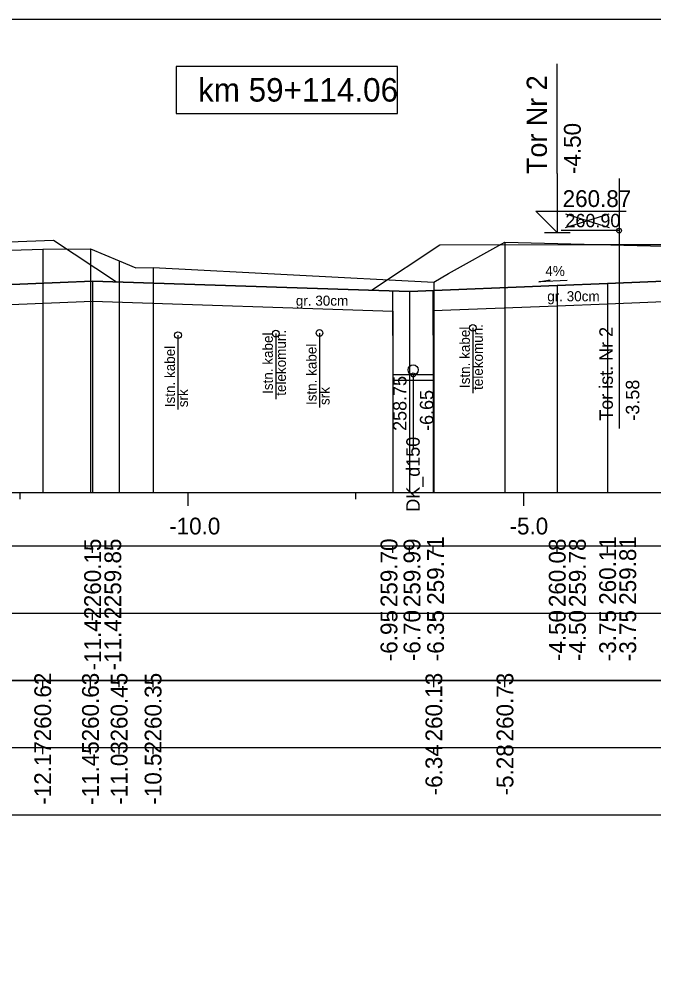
# Model space of a CAD drawing. Extents: x 6516023 to 6560129, y 5513077 to 5529206.
# Drawn here: x 6517297.7 to 6517307.15, y 5514498.91 to 5514513.16 of the extents above; entities that cross this region are included whole.
import ezdxf

# ---------------------------------------------------------------- set-up
doc = ezdxf.new("R2010")
doc.units = 0
for name, color, linetype in [('IR_default', 7, 'Continuous'), ('TOR_PRZEK_P-kable', 7, 'Continuous'), ('TOR_PRZEK_P-komponent', 7, 'Continuous'), ('TOR_PRZEK_P-odwodnienie', 7, 'Continuous'), ('TOR_PRZEK_P-opisy', 7, 'Continuous'), ('TOR_PRZEK_P-tabelka istniejace', 7, 'Continuous'), ('TOR_PRZEK_P-tabelka projektowane', 7, 'Continuous'), ('TOR_PRZEK_P-teren istniejacy', 7, 'Continuous'), ('TOR_PRZEK_P-tory istniejace', 7, 'Continuous'), ('TOR_PRZEK_P-tory projektowane', 7, 'Continuous'), ('TOR_PRZEK_P-uklad odniesienia', 7, 'Continuous'), ('TOR_PRZEK_P-warstwa ochronna I', 7, 'Continuous'), ('TOR_PRZEK_P-warstwa ochronna II', 7, 'Continuous'), ('TOR_RAMKI-ramka+tabelka 1', 7, 'Continuous')]:
    doc.layers.add(name, color=color, linetype=linetype)

msp = doc.modelspace()

# ---------------------------------------------------------------- linework, layer by layer
at = {"layer": 'IR_default'}
msp.add_lwpolyline([(6517294.775, 5514509.735), (6517298.211, 5514509.865), (6517299.146, 5514509.242), (6517302.945, 5514509.118), (6517303.963, 5514509.797), (6517306.097, 5514509.798), (6517307.463, 5514509.798)], dxfattribs=at)
at = {"layer": 'TOR_PRZEK_P-kable'}
for p, q in [((6517301.521, 5514508.472), (6517301.521, 5514507.498)), ((6517302.172, 5514508.481), (6517302.172, 5514507.371)), ((6517304.455, 5514508.559), (6517304.455, 5514507.585)), ((6517300.063, 5514508.45), (6517300.063, 5514507.34))]:
    msp.add_line(p, q, dxfattribs=at)
for centre in [(6517304.455, 5514508.559), (6517300.063, 5514508.45), (6517301.521, 5514508.472), (6517302.172, 5514508.481)]:
    msp.add_circle(centre, 0.05, dxfattribs=at)
at = {"layer": 'TOR_PRZEK_P-komponent'}
msp.add_lwpolyline([(6517294.775, 5514509.735), (6517298.211, 5514509.865), (6517299.146, 5514509.242), (6517302.945, 5514509.118), (6517303.963, 5514509.797), (6517307.463, 5514509.798), (6517308.463, 5514509.798), (6517311.963, 5514509.798), (6517312.513, 5514509.799), (6517316.013, 5514509.799), (6517317.359, 5514508.902), (6517313.513, 5514509.056), (6517310.213, 5514509.188), (6517309.463, 5514509.218), (6517308.263, 5514509.266), (6517307.663, 5514509.266), (6517306.463, 5514509.218), (6517305.713, 5514509.188), (6517303.513, 5514509.1), (6517298.792, 5514509.253), (6517297.342, 5514509.195), (6517296.592, 5514509.165), (6517293.75, 5514509.052)], close=True, dxfattribs=at)
at = {"layer": 'TOR_PRZEK_P-odwodnienie'}
for p, q in [((6517303.267, 5514507.775), (6517303.263, 5514509.108)), ((6517303.867, 5514507.777), (6517303.863, 5514509.114)), ((6517303.867, 5514507.856), (6517303.267, 5514507.856)), ((6517303.867, 5514507.776), (6517303.267, 5514507.776)), ((6517303.567, 5514507.856), (6517303.567, 5514506.754))]:
    msp.add_line(p, q, dxfattribs=at)
for centre, radius in [((6517303.567, 5514507.931), 0.075), ((6517303.567, 5514507.856), 0.03)]:
    msp.add_circle(centre, radius, dxfattribs=at)
at = {"layer": 'TOR_PRZEK_P-opisy'}
msp.add_lwpolyline([(6517305.859, 5514509.264), (6517305.441, 5514509.245), (6517305.609, 5514509.273)], dxfattribs=at)
at = {"layer": 'TOR_PRZEK_P-tabelka istniejace'}
for p, q in [((6517298.048, 5514503.206), (6517298.048, 5514503.306)), ((6517298.759, 5514503.206), (6517298.759, 5514503.306)), ((6517299.186, 5514503.206), (6517299.186, 5514503.306)), ((6517299.692, 5514503.206), (6517299.692, 5514503.306)), ((6517303.875, 5514503.206), (6517303.875, 5514503.306)), ((6517304.934, 5514503.206), (6517304.934, 5514503.306)), ((6517269.163, 5514502.306), (6517352.963, 5514502.306)), ((6517298.048, 5514502.206), (6517298.048, 5514502.306)), ((6517298.759, 5514502.206), (6517298.759, 5514502.306)), ((6517299.186, 5514502.206), (6517299.186, 5514502.306)), ((6517299.692, 5514502.206), (6517299.692, 5514502.306)), ((6517303.875, 5514502.206), (6517303.875, 5514502.306)), ((6517304.934, 5514502.206), (6517304.934, 5514502.306))]:
    msp.add_line(p, q, dxfattribs=at)
for points in [[(6517304.934, 5514509.835), (6517304.934, 5514506.306), (6517304.934, 5514506.176), (6517304.934, 5514506.106)], [(6517298.048, 5514509.731), (6517298.048, 5514506.306), (6517298.048, 5514506.176), (6517298.048, 5514506.106)], [(6517298.759, 5514509.735), (6517298.759, 5514506.306), (6517298.759, 5514506.176), (6517298.759, 5514506.106)], [(6517299.186, 5514509.556), (6517299.186, 5514506.306), (6517299.186, 5514506.176), (6517299.186, 5514506.106)], [(6517299.692, 5514509.457), (6517299.692, 5514506.306), (6517299.692, 5514506.176), (6517299.692, 5514506.106)], [(6517303.875, 5514509.236), (6517303.875, 5514506.306), (6517303.875, 5514506.176), (6517303.875, 5514506.106)]]:
    msp.add_lwpolyline(points, dxfattribs=at)
msp.add_lwpolyline([(6517269.163, 5514503.306), (6517269.163, 5514501.306), (6517352.963, 5514501.306), (6517352.963, 5514503.306)], close=True, dxfattribs=at)
at = {"layer": 'TOR_PRZEK_P-tabelka projektowane'}
for p, q in [((6517298.791, 5514505.206), (6517298.791, 5514505.306)), ((6517298.792, 5514505.206), (6517298.792, 5514505.306)), ((6517303.264, 5514505.206), (6517303.264, 5514505.306)), ((6517303.513, 5514505.206), (6517303.513, 5514505.306)), ((6517303.864, 5514505.206), (6517303.864, 5514505.306)), ((6517305.713, 5514505.206), (6517305.713, 5514505.306)), ((6517305.713, 5514505.206), (6517305.713, 5514505.306)), ((6517306.463, 5514505.206), (6517306.463, 5514505.306)), ((6517306.463, 5514505.206), (6517306.463, 5514505.306)), ((6517269.163, 5514504.306), (6517352.963, 5514504.306)), ((6517298.791, 5514504.206), (6517298.791, 5514504.306)), ((6517298.792, 5514504.206), (6517298.792, 5514504.306)), ((6517303.264, 5514504.206), (6517303.264, 5514504.306)), ((6517303.513, 5514504.206), (6517303.513, 5514504.306)), ((6517303.864, 5514504.206), (6517303.864, 5514504.306)), ((6517305.713, 5514504.206), (6517305.713, 5514504.306)), ((6517305.713, 5514504.206), (6517305.713, 5514504.306)), ((6517306.463, 5514504.206), (6517306.463, 5514504.306)), ((6517306.463, 5514504.206), (6517306.463, 5514504.306))]:
    msp.add_line(p, q, dxfattribs=at)
for points in [[(6517298.791, 5514509.253), (6517298.791, 5514506.306), (6517298.791, 5514506.176), (6517298.791, 5514506.106)], [(6517305.713, 5514509.188), (6517305.713, 5514506.306), (6517305.713, 5514506.176), (6517305.713, 5514506.106)], [(6517306.463, 5514509.218), (6517306.463, 5514506.306), (6517306.463, 5514506.176), (6517306.463, 5514506.106)], [(6517303.513, 5514509.1), (6517303.513, 5514506.306), (6517303.513, 5514506.176), (6517303.513, 5514506.106)], [(6517298.792, 5514508.953), (6517298.792, 5514506.306), (6517298.792, 5514506.176), (6517298.792, 5514506.106)], [(6517306.463, 5514508.918), (6517306.463, 5514506.306), (6517306.463, 5514506.176), (6517306.463, 5514506.106)], [(6517303.264, 5514508.808), (6517303.264, 5514506.306), (6517303.264, 5514506.176), (6517303.264, 5514506.106)], [(6517303.864, 5514508.814), (6517303.864, 5514506.306), (6517303.864, 5514506.176), (6517303.864, 5514506.106)], [(6517305.713, 5514508.888), (6517305.713, 5514506.306), (6517305.713, 5514506.176), (6517305.713, 5514506.106)]]:
    msp.add_lwpolyline(points, dxfattribs=at)
msp.add_lwpolyline([(6517269.163, 5514505.306), (6517269.163, 5514503.306), (6517352.963, 5514503.306), (6517352.963, 5514505.306)], close=True, dxfattribs=at)
at = {"layer": 'TOR_PRZEK_P-teren istniejacy'}
msp.add_lwpolyline([(6517288.112, 5514508.149), (6517289.272, 5514507.508), (6517289.521, 5514507.349), (6517290.442, 5514507.412), (6517290.603, 5514507.413), (6517293.028, 5514508.751), (6517293.527, 5514509.071), (6517293.907, 5514509.124), (6517294.492, 5514509.291), (6517294.71, 5514509.417), (6517295.475, 5514509.651), (6517298.048, 5514509.731), (6517298.759, 5514509.735), (6517299.186, 5514509.556), (6517299.433, 5514509.45), (6517299.692, 5514509.457), (6517303.875, 5514509.236), (6517304.091, 5514509.37), (6517304.934, 5514509.835), (6517307.495, 5514509.771)], dxfattribs=at)
at = {"layer": 'TOR_PRZEK_P-tory istniejace'}
for p, q in [((6517306.634, 5514510.781), (6517306.634, 5514507.061)), ((6517305.835, 5514510.053), (6517306.487, 5514510.256)), ((6517305.835, 5514510.256), (6517306.487, 5514510.053)), ((6517306.635, 5514510.006), (6517305.769, 5514510.006))]:
    msp.add_line(p, q, dxfattribs=at)
msp.add_circle((6517306.635, 5514510.006), 0.035, dxfattribs=at)
at = {"layer": 'TOR_PRZEK_P-tory projektowane'}
for p, q in [((6517305.713, 5514510.856), (6517305.713, 5514512.488)), ((6517305.713, 5514510.856), (6517305.713, 5514509.978)), ((6517305.713, 5514509.978), (6517305.394, 5514510.297)), ((6517305.394, 5514510.297), (6517306.738, 5514510.297)), ((6517305.521, 5514509.978), (6517305.905, 5514509.978))]:
    msp.add_line(p, q, dxfattribs=at)
at = {"layer": 'TOR_PRZEK_P-uklad odniesienia'}
for p, q in [((6517272.963, 5514506.106), (6517352.963, 5514506.106)), ((6517297.713, 5514506.006), (6517297.713, 5514506.106)), ((6517300.213, 5514505.906), (6517300.213, 5514506.106)), ((6517302.713, 5514506.006), (6517302.713, 5514506.106)), ((6517305.213, 5514505.906), (6517305.213, 5514506.106))]:
    msp.add_line(p, q, dxfattribs=at)
msp.add_lwpolyline([(6517303.335, 5514512.453), (6517300.035, 5514512.453), (6517300.035, 5514511.753), (6517303.335, 5514511.753)], close=True, dxfattribs=at)
at = {"layer": 'TOR_PRZEK_P-warstwa ochronna I'}
for points in [[(6517292.439, 5514508.699), (6517296.592, 5514508.865), (6517298.792, 5514508.953), (6517303.264, 5514508.808)], [(6517303.864, 5514508.814), (6517305.713, 5514508.888), (6517306.463, 5514508.918), (6517307.663, 5514508.966), (6517308.263, 5514508.966), (6517309.463, 5514508.918), (6517310.213, 5514508.888), (6517313.513, 5514508.756), (6517314.263, 5514508.726), (6517319.215, 5514508.528)]]:
    msp.add_lwpolyline(points, dxfattribs=at)
at = {"layer": 'TOR_PRZEK_P-warstwa ochronna II'}
msp.add_lwpolyline([(6517288.565, 5514507.899), (6517289.063, 5514507.894), (6517289.648, 5514507.504), (6517290.048, 5514507.504), (6517292.221, 5514508.59), (6517292.222, 5514508.59), (6517293.092, 5514509.025), (6517296.592, 5514509.165), (6517297.342, 5514509.195), (6517298.791, 5514509.253), (6517303.513, 5514509.1), (6517305.713, 5514509.188), (6517306.463, 5514509.218), (6517307.663, 5514509.266)], dxfattribs=at)
at = {"layer": 'TOR_RAMKI-ramka+tabelka 1'}
msp.add_lwpolyline([(6517179.513, 5514513.156), (6517427.013, 5514513.156), (6517427.013, 5514484.656), (6517179.513, 5514484.656)], close=True, dxfattribs=at)

# ---------------------------------------------------------------- texts
at = {"layer": 'TOR_PRZEK_P-kable'}
for s, height, p in [('Istn. kabel', 0.14999, (6517301.476, 5514507.574)), ('telekomun.', 0.15, (6517301.671, 5514507.546)), ('Istn. kabel', 0.14999, (6517304.411, 5514507.661)), ('telekomun.', 0.15, (6517304.605, 5514507.633)), ('Istn. kabel', 0.14999, (6517300.018, 5514507.376)), ('Istn. kabel', 0.14999, (6517302.127, 5514507.408)), ('srk', 0.15, (6517300.212, 5514507.376)), ('srk', 0.15, (6517302.321, 5514507.408))]:
    msp.add_text(s, height=height, rotation=90.0511, dxfattribs=at).set_placement(p)
at = {"layer": 'TOR_PRZEK_P-odwodnienie'}
for s, p in [('258.75', (6517303.467, 5514507.023)), ('-6.65', (6517303.867, 5514507.023)), ('DK_d150', (6517303.664, 5514505.82))]:
    msp.add_text(s, height=0.2, rotation=90, dxfattribs=at).set_placement(p)
at = {"layer": 'TOR_PRZEK_P-opisy'}
msp.add_text('4%', height=0.15, rotation=0.1515, dxfattribs=at).set_placement((6517305.536, 5514509.329))
at = {"layer": 'TOR_PRZEK_P-tabelka istniejace'}
for s, p in [('260.62', (6517298.173, 5514502.4)), ('260.63', (6517298.884, 5514502.398)), ('260.45', (6517299.311, 5514502.397)), ('260.35', (6517299.817, 5514502.397)), ('260.13', (6517304, 5514502.398)), ('260.73', (6517305.059, 5514502.398)), ('-12.17', (6517298.173, 5514501.455)), ('-11.45', (6517298.884, 5514501.453)), ('-11.03', (6517299.311, 5514501.454)), ('-10.52', (6517299.817, 5514501.456)), ('-6.34', (6517304, 5514501.595)), ('-5.28', (6517305.059, 5514501.594))]:
    msp.add_text(s, height=0.25, rotation=90, dxfattribs=at).set_placement(p)
at = {"layer": 'TOR_PRZEK_P-tabelka projektowane'}
for s, p in [('260.15', (6517298.916, 5514504.397)), ('259.85', (6517299.217, 5514504.397)), ('259.70', (6517303.331, 5514504.398)), ('259.99', (6517303.674, 5514504.398)), ('259.71', (6517304.025, 5514504.433)), ('260.08', (6517305.838, 5514504.398)), ('259.78', (6517306.138, 5514504.398)), ('260.11', (6517306.588, 5514504.433)), ('259.81', (6517306.888, 5514504.433)), ('-11.42', (6517298.916, 5514503.456)), ('-11.42', (6517299.217, 5514503.456)), ('-6.95', (6517303.331, 5514503.593)), ('-6.70', (6517303.674, 5514503.594)), ('-6.35', (6517304.025, 5514503.593)), ('-4.50', (6517305.838, 5514503.594)), ('-4.50', (6517306.138, 5514503.594)), ('-3.75', (6517306.588, 5514503.593)), ('-3.75', (6517306.888, 5514503.593))]:
    msp.add_text(s, height=0.25, rotation=90, dxfattribs=at).set_placement(p)
at = {"layer": 'TOR_PRZEK_P-tory istniejace'}
msp.add_text('260.90', height=0.2, dxfattribs=at).set_placement((6517305.835, 5514510.056))
for s, rotation, p in [('Tor ist. Nr 2', 90.0511, (6517306.541, 5514507.175)), ('-3.58', 90, (6517306.935, 5514507.176))]:
    msp.add_text(s, height=0.2, rotation=rotation, dxfattribs=at).set_placement(p)
at = {"layer": 'TOR_PRZEK_P-tory projektowane'}
for s, height, p in [('Tor Nr 2', 0.3, (6517305.558, 5514510.849)), ('-4.50', 0.25, (6517306.063, 5514510.848))]:
    msp.add_text(s, height=height, rotation=90, dxfattribs=at).set_placement(p)
msp.add_text('260.87', height=0.25, dxfattribs=at).set_placement((6517305.793, 5514510.358))
at = {"layer": 'TOR_PRZEK_P-uklad odniesienia'}
for s, height, p in [('km 59+114.06', 0.35, (6517300.362, 5514511.928)), ('-10.0', 0.25, (6517299.932, 5514505.481)), ('-5.0', 0.25, (6517305.002, 5514505.481))]:
    msp.add_text(s, height=height, dxfattribs=at).set_placement(p)
at = {"layer": 'TOR_PRZEK_P-warstwa ochronna I'}
for p in [(6517301.819, 5514508.888), (6517305.564, 5514508.954)]:
    msp.add_text('gr. 30cm', height=0.15, dxfattribs=at).set_placement(p)

doc.saveas('drawing.dxf')
